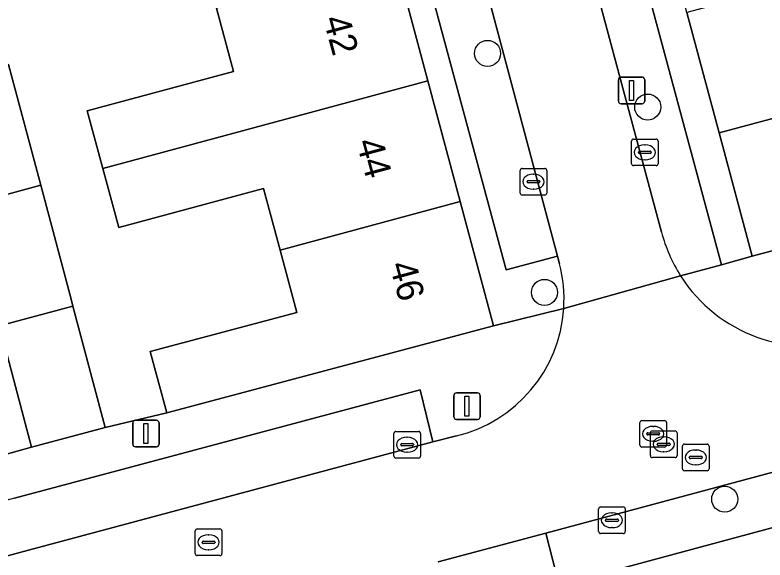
# Model space of a CAD drawing. Extents: x 162542 to 163147, y 380779 to 381521.
# Drawn here: x 162907.17 to 162935.36, y 381095.77 to 381116.24 of the extents above; entities that cross this region are included whole.
import ezdxf

# ---------------------------------------------------------------- set-up
doc = ezdxf.new("R2010")
doc.units = 0
for name, color, linetype in [('IMGEO_Boom', 7, 'Continuous'), ('IMGEO_Erf', 7, 'Continuous'), ('IMGEO_Kolk', 7, 'Continuous'), ('IMGEO_Lichtmast', 7, 'Continuous'), ('IMGEO_Muur', 7, 'Continuous'), ('IMGEO_Pand', 7, 'Continuous'), ('IMGEO_Pand_nummerreeks', 7, 'Continuous'), ('IMGEO_Parkeervlak_open', 7, 'Continuous'), ('IMGEO_Rijbaan_lokaal_open', 7, 'Continuous'), ('IMGEO_Rioolput', 7, 'Continuous'), ('IMGEO_Voetpad_open', 7, 'Continuous')]:
    doc.layers.add(name, color=color, linetype=linetype)

msp = doc.modelspace()

# ---------------------------------------------------------------- linework, layer by layer
at = {"layer": 'IMGEO_Boom'}
for centre in [(162924.929, 381114.801), (162930.947, 381112.785), (162927.068, 381105.822), (162933.842, 381098.052)]:
    msp.add_circle(centre, 0.489, dxfattribs=at)
at = {"layer": 'IMGEO_Erf'}
msp.add_lwpolyline([(162906.926, 381114.388), (162908.136, 381109.847), (162909.275, 381105.569), (162909.345, 381105.308), (162910.56, 381100.744), (162912.873, 381101.295), (162912.25, 381103.604), (162917.759, 381105.065), (162917.127, 381107.407), (162916.502, 381109.721), (162911.065, 381108.254), (162910.466, 381110.476), (162909.881, 381112.644), (162915.375, 381114.126), (162914.736, 381116.495), (162914.145, 381118.687), (162908.674, 381117.211), (162908.042, 381119.555), (162907.49, 381121.599), (162912.783, 381123.027), (162912.087, 381125.607), (162904.26, 381123.431)], dxfattribs=at)
at = {"layer": 'IMGEO_Kolk'}
for p, q in [((162930.338, 381110.657), (162930.338, 381111.509)), ((162930.413, 381111.583), (162931.265, 381111.583)), ((162930.826, 381111.363), (162930.851, 381111.363)), ((162931.339, 381111.509), (162931.339, 381110.657)), ((162930.597, 381111.077), (162930.597, 381111.089)), ((162930.64, 381111.126), (162931.038, 381111.126)), ((162931.081, 381111.089), (162931.081, 381111.077)), ((162931.035, 381111.04), (162930.637, 381111.04)), ((162930.849, 381110.803), (162930.824, 381110.803)), ((162931.265, 381110.583), (162930.413, 381110.583)), ((162926.153, 381109.554), (162926.153, 381110.406)), ((162926.228, 381110.48), (162927.08, 381110.48)), ((162926.641, 381110.26), (162926.666, 381110.26)), ((162927.154, 381110.406), (162927.154, 381109.554)), ((162926.412, 381109.974), (162926.412, 381109.986)), ((162926.85, 381109.937), (162926.452, 381109.937)), ((162926.455, 381110.023), (162926.853, 381110.023)), ((162926.896, 381109.986), (162926.896, 381109.974)), ((162926.664, 381109.7), (162926.639, 381109.7)), ((162927.08, 381109.48), (162926.228, 381109.48)), ((162921.408, 381099.671), (162921.408, 381100.523)), ((162921.483, 381100.597), (162922.335, 381100.597)), ((162921.896, 381100.377), (162921.921, 381100.377)), ((162922.409, 381100.523), (162922.409, 381099.671)), ((162921.667, 381100.091), (162921.667, 381100.103)), ((162922.105, 381100.054), (162921.707, 381100.054)), ((162921.71, 381100.14), (162922.108, 381100.14)), ((162922.151, 381100.103), (162922.151, 381100.091)), ((162921.919, 381099.817), (162921.894, 381099.817)), ((162922.335, 381099.597), (162921.483, 381099.597)), ((162929.104, 381096.836), (162929.104, 381097.688)), ((162929.179, 381097.762), (162930.031, 381097.762)), ((162929.592, 381097.542), (162929.617, 381097.542)), ((162930.105, 381097.688), (162930.105, 381096.836)), ((162929.363, 381097.256), (162929.363, 381097.268)), ((162929.406, 381097.305), (162929.804, 381097.305)), ((162929.847, 381097.268), (162929.847, 381097.256)), ((162929.801, 381097.219), (162929.403, 381097.219)), ((162929.615, 381096.982), (162929.59, 381096.982)), ((162930.031, 381096.762), (162929.179, 381096.762))]:
    msp.add_line(p, q, dxfattribs=at)
for points in [[(162930.338, 381110.657), (162930.338, 381111.509)], [(162930.413, 381111.583), (162931.265, 381111.583)], [(162931.339, 381111.509), (162931.339, 381110.657)], [(162931.265, 381110.583), (162930.413, 381110.583)], [(162926.153, 381109.554), (162926.153, 381110.406)], [(162926.228, 381110.48), (162927.08, 381110.48)], [(162927.154, 381110.406), (162927.154, 381109.554)], [(162927.08, 381109.48), (162926.228, 381109.48)], [(162921.408, 381099.671), (162921.408, 381100.523)], [(162921.483, 381100.597), (162922.335, 381100.597)], [(162922.409, 381100.523), (162922.409, 381099.671)], [(162922.335, 381099.597), (162921.483, 381099.597)], [(162929.104, 381096.836), (162929.104, 381097.688)], [(162929.179, 381097.762), (162930.031, 381097.762)], [(162930.105, 381097.688), (162930.105, 381096.836)], [(162930.031, 381096.762), (162929.179, 381096.762)]]:
    msp.add_lwpolyline(points, dxfattribs=at)
for centre, radius, start, end in [((162930.415, 381111.507), 0.0765, 91.552, 178.448), ((162930.415, 381111.507), 0.0765, 91.552, 178.448), ((162931.263, 381111.507), 0.0765, 1.552, 88.448), ((162931.263, 381111.507), 0.0765, 1.552, 88.448), ((162930.637, 381111.086), 0.0403, 85.8775, 175.7526), ((162930.634, 381111.076), 0.0366, 178.938, 274.7102), ((162931.038, 381111.083), 0.043, 264.8664, 352.4533), ((162931.042, 381111.088), 0.0386, 1.7309, 96.639), ((162930.415, 381110.659), 0.0765, 181.552, 268.448), ((162930.415, 381110.659), 0.0765, 181.552, 268.448), ((162931.263, 381110.659), 0.0765, 271.552, 358.448), ((162931.263, 381110.659), 0.0765, 271.552, 358.448), ((162926.23, 381110.404), 0.0765, 91.552, 178.448), ((162926.23, 381110.404), 0.0765, 91.552, 178.448), ((162927.078, 381110.404), 0.0765, 1.552, 88.448), ((162927.078, 381110.404), 0.0765, 1.552, 88.448), ((162926.452, 381109.983), 0.0403, 85.8775, 175.7526), ((162926.449, 381109.973), 0.0366, 178.938, 274.7102), ((162926.853, 381109.98), 0.043, 264.8664, 352.4533), ((162926.857, 381109.985), 0.0386, 1.7309, 96.639), ((162926.23, 381109.556), 0.0765, 181.552, 268.448), ((162926.23, 381109.556), 0.0765, 181.552, 268.448), ((162927.078, 381109.556), 0.0765, 271.552, 358.448), ((162927.078, 381109.556), 0.0765, 271.552, 358.448), ((162921.485, 381100.521), 0.0765, 91.552, 178.448), ((162921.485, 381100.521), 0.0765, 91.552, 178.448), ((162922.333, 381100.521), 0.0765, 1.552, 88.448), ((162922.333, 381100.521), 0.0765, 1.552, 88.448), ((162921.707, 381100.1), 0.0403, 85.8775, 175.7526), ((162921.704, 381100.09), 0.0366, 178.938, 274.7102), ((162922.108, 381100.097), 0.043, 264.8664, 352.4533), ((162922.112, 381100.102), 0.0386, 1.7309, 96.639), ((162921.485, 381099.673), 0.0765, 181.552, 268.448), ((162921.485, 381099.673), 0.0765, 181.552, 268.448), ((162922.333, 381099.673), 0.0765, 271.552, 358.448), ((162922.333, 381099.673), 0.0765, 271.552, 358.448), ((162929.181, 381097.686), 0.0765, 91.552, 178.448), ((162929.181, 381097.686), 0.0765, 91.552, 178.448), ((162930.029, 381097.686), 0.0765, 1.552, 88.448), ((162930.029, 381097.686), 0.0765, 1.552, 88.448), ((162929.403, 381097.265), 0.0403, 85.8775, 175.7526), ((162929.4, 381097.255), 0.0366, 178.938, 274.7102), ((162929.804, 381097.262), 0.043, 264.8664, 352.4533), ((162929.808, 381097.267), 0.0386, 1.7309, 96.639), ((162929.181, 381096.838), 0.0765, 181.552, 268.448), ((162929.181, 381096.838), 0.0765, 181.552, 268.448), ((162930.029, 381096.838), 0.0765, 271.552, 358.448), ((162930.029, 381096.838), 0.0765, 271.552, 358.448)]:
    msp.add_arc(centre, radius, start, end, dxfattribs=at)
for centre, major_axis, ratio, start_param, end_param in [((162930.825, 381111.083), (-0.387, 0.002), 0.722429, 4.712389, 7.853982), ((162930.85, 381111.083), (-0.39, 0.002), 0.717154, 1.570796, 4.712389), ((162926.64, 381109.98), (-0.387, 0.002), 0.722429, 4.712389, 7.853982), ((162926.665, 381109.98), (-0.39, 0.002), 0.717154, 1.570796, 4.712389), ((162921.895, 381100.097), (-0.387, 0.002), 0.722429, 4.712389, 7.853982), ((162921.92, 381100.097), (-0.39, 0.002), 0.717154, 1.570796, 4.712389), ((162929.591, 381097.262), (-0.387, 0.002), 0.722429, 4.712389, 7.853982), ((162929.616, 381097.262), (-0.39, 0.002), 0.717154, 1.570796, 4.712389)]:
    msp.add_ellipse(centre, major_axis=major_axis, ratio=ratio, start_param=start_param, end_param=end_param, dxfattribs=at)
at = {"layer": 'IMGEO_Lichtmast'}
for p, q in [((162929.946, 381113.912), (162930.736, 381113.912)), ((162930.736, 381113.912), (162929.946, 381113.912)), ((162929.846, 381113.012), (162929.846, 381113.812)), ((162929.846, 381113.812), (162929.846, 381113.012)), ((162930.836, 381113.812), (162930.836, 381113.012)), ((162930.836, 381113.012), (162930.836, 381113.812)), ((162930.736, 381112.912), (162929.946, 381112.912)), ((162929.946, 381112.912), (162930.736, 381112.912)), ((162923.759, 381102.049), (162924.549, 381102.049)), ((162924.549, 381102.049), (162923.759, 381102.049)), ((162923.659, 381101.149), (162923.659, 381101.949)), ((162923.659, 381101.949), (162923.659, 381101.149)), ((162924.649, 381101.949), (162924.649, 381101.149)), ((162924.649, 381101.149), (162924.649, 381101.949)), ((162911.592, 381100.118), (162911.592, 381100.918)), ((162911.592, 381100.918), (162911.592, 381100.118)), ((162911.692, 381101.018), (162912.482, 381101.018)), ((162912.482, 381101.018), (162911.692, 381101.018)), ((162912.582, 381100.918), (162912.582, 381100.118)), ((162912.582, 381100.118), (162912.582, 381100.918)), ((162924.549, 381101.049), (162923.759, 381101.049)), ((162923.759, 381101.049), (162924.549, 381101.049)), ((162912.482, 381100.018), (162911.692, 381100.018)), ((162911.692, 381100.018), (162912.482, 381100.018))]:
    msp.add_line(p, q, dxfattribs=at)
for points in [[(162930.266, 381113.787), (162930.416, 381113.787), (162930.416, 381113.037), (162930.266, 381113.037), (162930.266, 381113.787)], [(162924.079, 381101.924), (162924.229, 381101.924), (162924.229, 381101.174), (162924.079, 381101.174), (162924.079, 381101.924)], [(162912.012, 381100.893), (162912.162, 381100.893), (162912.162, 381100.143), (162912.012, 381100.143), (162912.012, 381100.893)]]:
    msp.add_lwpolyline(points, dxfattribs=at)
for centre, start, end in [((162929.946, 381113.812), 90, 180), ((162929.946, 381113.812), 90, 180), ((162930.736, 381113.812), 0, 90), ((162930.736, 381113.812), 360, 90), ((162929.946, 381113.012), 180, 270), ((162929.946, 381113.012), 180, 270), ((162930.736, 381113.012), 270, 0), ((162930.736, 381113.012), 270, 0), ((162923.759, 381101.949), 90, 180), ((162923.759, 381101.949), 90, 180), ((162924.549, 381101.949), 0, 90), ((162924.549, 381101.949), 360, 90), ((162911.692, 381100.918), 90, 180), ((162911.692, 381100.918), 90, 180), ((162912.482, 381100.918), 0, 90), ((162912.482, 381100.918), 360, 90), ((162923.759, 381101.149), 180, 270), ((162923.759, 381101.149), 180, 270), ((162924.549, 381101.149), 270, 0), ((162924.549, 381101.149), 270, 0), ((162911.692, 381100.118), 180, 270), ((162911.692, 381100.118), 180, 270), ((162912.482, 381100.118), 270, 0), ((162912.482, 381100.118), 270, 0)]:
    msp.add_arc(centre, 0.1, start, end, dxfattribs=at)
at = {"layer": 'IMGEO_Muur'}
msp.add_lwpolyline([(162910.56, 381100.744), (162912.873, 381101.295)], dxfattribs=at)
at = {"layer": 'IMGEO_Pand'}
for points in [[(162933.633, 381111.817), (162940.599, 381113.681), (162939.997, 381115.895), (162945.596, 381117.417), (162944.976, 381119.698), (162932.422, 381116.34)], [(162910.466, 381110.476), (162922.685, 381113.774), (162921.471, 381118.312), (162914.736, 381116.495), (162915.375, 381114.126), (162909.881, 381112.644)], [(162905.367, 381109.1), (162908.136, 381109.847), (162906.926, 381114.388), (162904.158, 381113.641)], [(162917.127, 381107.407), (162923.9, 381109.234), (162922.685, 381113.774), (162910.466, 381110.476), (162911.065, 381108.254), (162916.502, 381109.721)], [(162933.633, 381111.817), (162934.874, 381107.184), (162947.442, 381110.542), (162946.793, 381112.928), (162941.215, 381111.412), (162940.599, 381113.681)], [(162905.367, 381109.1), (162906.504, 381104.831), (162906.576, 381104.561), (162909.345, 381105.308), (162909.275, 381105.569), (162908.136, 381109.847)], [(162917.127, 381107.407), (162917.759, 381105.065), (162912.25, 381103.604), (162912.873, 381101.295), (162925.15, 381104.562), (162923.9, 381109.234)], [(162906.576, 381104.561), (162907.791, 381100.001), (162910.56, 381100.744), (162909.345, 381105.308)]]:
    msp.add_lwpolyline(points, close=True, dxfattribs=at)
at = {"layer": 'IMGEO_Parkeervlak_open'}
for points in [[(162932.186, 381106.439), (162933.727, 381106.856), (162927.657, 381129.38), (162925.882, 381128.904)], [(162925.882, 381128.904), (162931.468, 381108.09)], [(162951.56, 381103.341), (162927.114, 381096.779), (162927.625, 381094.823), (162951.704, 381101.308)], [(162875.371, 381087.503), (162905.759, 381095.626), (162907.674, 381096.138), (162922.875, 381100.201), (162922.391, 381102.163), (162907.148, 381098.095), (162874.876, 381089.481), (162866.655, 381087.296), (162861.251, 381085.851), (162861.656, 381084.179), (162857.529, 381083.089), (162857.097, 381084.74), (162829.44, 381077.293), (162824.507, 381075.999), (162813.905, 381073.131)]]:
    msp.add_lwpolyline(points, dxfattribs=at)
msp.add_lwpolyline([(162922.065, 381127.778), (162920.082, 381127.249), (162925.628, 381106.666), (162927.555, 381107.182)], close=True, dxfattribs=at)
msp.add_arc((162936.962, 381109.498), 5.672, 194.3715, 212.6357, dxfattribs=at)
at = {"layer": 'IMGEO_Rijbaan_lokaal_open'}
for points in [[(162925.882, 381128.904), (162925.784, 381129.271), (162921.943, 381128.237), (162922.065, 381127.778), (162927.555, 381107.182), (162927.631, 381106.897)], [(162931.468, 381108.09), (162925.882, 381128.904)], [(162932.186, 381106.439), (162927.791, 381105.215)], [(162927.791, 381105.215), (162932.186, 381106.439)], [(162923.072, 381095.703), (162927.114, 381096.779), (162951.56, 381103.341)], [(162923.757, 381100.428), (162922.875, 381100.201), (162907.674, 381096.138), (162905.759, 381095.626), (162906.998, 381091.296), (162908.323, 381091.615)]]:
    msp.add_lwpolyline(points, dxfattribs=at)
for centre, radius, start, end in [((162936.962, 381109.498), 5.672, 194.3715, 212.6357), ((162922.548, 381105.565), 5.254, 356.1818, 14.686), ((162937.002, 381109.513), 5.714, 212.5531, 287.5932), ((162922.52, 381105.564), 5.283, 283.5455, 356.2129)]:
    msp.add_arc(centre, radius, start, end, dxfattribs=at)
at = {"layer": 'IMGEO_Rioolput'}
for p, q in [((162930.653, 381100.082), (162930.653, 381100.934)), ((162930.728, 381101.008), (162931.58, 381101.008)), ((162931.654, 381100.934), (162931.654, 381100.082)), ((162931.141, 381100.788), (162931.166, 381100.788)), ((162930.912, 381100.502), (162930.912, 381100.514)), ((162931.35, 381100.465), (162930.952, 381100.465)), ((162930.955, 381100.551), (162931.353, 381100.551)), ((162931.048, 381099.689), (162931.048, 381100.541)), ((162931.123, 381100.615), (162931.975, 381100.615)), ((162931.396, 381100.514), (162931.396, 381100.502)), ((162931.536, 381100.395), (162931.561, 381100.395)), ((162932.049, 381100.541), (162932.049, 381099.689)), ((162931.164, 381100.228), (162931.139, 381100.228)), ((162931.307, 381100.109), (162931.307, 381100.121)), ((162931.745, 381100.072), (162931.347, 381100.072)), ((162931.35, 381100.158), (162931.748, 381100.158)), ((162931.791, 381100.121), (162931.791, 381100.109)), ((162932.327, 381100.12), (162933.179, 381100.12)), ((162931.58, 381100.008), (162930.728, 381100.008)), ((162931.559, 381099.835), (162931.534, 381099.835)), ((162932.252, 381099.194), (162932.252, 381100.046)), ((162932.74, 381099.9), (162932.765, 381099.9)), ((162933.253, 381100.046), (162933.253, 381099.194)), ((162931.975, 381099.615), (162931.123, 381099.615)), ((162932.511, 381099.614), (162932.511, 381099.626)), ((162932.949, 381099.577), (162932.551, 381099.577)), ((162932.554, 381099.663), (162932.952, 381099.663)), ((162932.995, 381099.626), (162932.995, 381099.614)), ((162932.763, 381099.34), (162932.738, 381099.34)), ((162933.179, 381099.12), (162932.327, 381099.12)), ((162913.942, 381096.007), (162913.942, 381096.859)), ((162914.017, 381096.933), (162914.869, 381096.933)), ((162914.43, 381096.713), (162914.455, 381096.713)), ((162914.943, 381096.859), (162914.943, 381096.007)), ((162914.201, 381096.427), (162914.201, 381096.439)), ((162914.639, 381096.39), (162914.241, 381096.39)), ((162914.244, 381096.476), (162914.642, 381096.476)), ((162914.685, 381096.439), (162914.685, 381096.427)), ((162914.453, 381096.153), (162914.428, 381096.153)), ((162914.869, 381095.933), (162914.017, 381095.933))]:
    msp.add_line(p, q, dxfattribs=at)
for points in [[(162930.653, 381100.082), (162930.653, 381100.934)], [(162930.728, 381101.008), (162931.58, 381101.008)], [(162931.654, 381100.934), (162931.654, 381100.082)], [(162931.048, 381099.689), (162931.048, 381100.541)], [(162931.123, 381100.615), (162931.975, 381100.615)], [(162932.049, 381100.541), (162932.049, 381099.689)], [(162932.327, 381100.12), (162933.179, 381100.12)], [(162931.58, 381100.008), (162930.728, 381100.008)], [(162932.252, 381099.194), (162932.252, 381100.046)], [(162933.253, 381100.046), (162933.253, 381099.194)], [(162931.975, 381099.615), (162931.123, 381099.615)], [(162933.179, 381099.12), (162932.327, 381099.12)], [(162913.942, 381096.007), (162913.942, 381096.859)], [(162914.017, 381096.933), (162914.869, 381096.933)], [(162914.943, 381096.859), (162914.943, 381096.007)], [(162914.869, 381095.933), (162914.017, 381095.933)]]:
    msp.add_lwpolyline(points, dxfattribs=at)
for centre, radius, start, end in [((162930.73, 381100.932), 0.0765, 91.552, 178.448), ((162930.73, 381100.932), 0.0765, 91.552, 178.448), ((162931.578, 381100.932), 0.0765, 1.552, 88.448), ((162931.578, 381100.932), 0.0765, 1.552, 88.448), ((162930.952, 381100.511), 0.0403, 85.8775, 175.7526), ((162930.949, 381100.501), 0.0366, 178.938, 274.7102), ((162931.125, 381100.539), 0.0765, 91.552, 178.448), ((162931.125, 381100.539), 0.0765, 91.552, 178.448), ((162931.353, 381100.508), 0.043, 264.8664, 352.4533), ((162931.357, 381100.513), 0.0386, 1.7309, 96.639), ((162931.973, 381100.539), 0.0765, 1.552, 88.448), ((162931.973, 381100.539), 0.0765, 1.552, 88.448), ((162930.73, 381100.084), 0.0765, 181.552, 268.448), ((162930.73, 381100.084), 0.0765, 181.552, 268.448), ((162931.347, 381100.118), 0.0403, 85.8775, 175.7526), ((162931.344, 381100.108), 0.0366, 178.938, 274.7102), ((162931.578, 381100.084), 0.0765, 271.552, 358.448), ((162931.578, 381100.084), 0.0765, 271.552, 358.448), ((162931.748, 381100.115), 0.043, 264.8664, 352.4533), ((162931.752, 381100.12), 0.0386, 1.7309, 96.639), ((162932.329, 381100.044), 0.0765, 91.552, 178.448), ((162932.329, 381100.044), 0.0765, 91.552, 178.448), ((162933.177, 381100.044), 0.0765, 1.552, 88.448), ((162933.177, 381100.044), 0.0765, 1.552, 88.448), ((162931.125, 381099.691), 0.0765, 181.552, 268.448), ((162931.125, 381099.691), 0.0765, 181.552, 268.448), ((162931.973, 381099.691), 0.0765, 271.552, 358.448), ((162931.973, 381099.691), 0.0765, 271.552, 358.448), ((162932.551, 381099.623), 0.0403, 85.8775, 175.7526), ((162932.548, 381099.613), 0.0366, 178.938, 274.7102), ((162932.952, 381099.62), 0.043, 264.8664, 352.4533), ((162932.956, 381099.625), 0.0386, 1.7309, 96.639), ((162932.329, 381099.196), 0.0765, 181.552, 268.448), ((162932.329, 381099.196), 0.0765, 181.552, 268.448), ((162933.177, 381099.196), 0.0765, 271.552, 358.448), ((162933.177, 381099.196), 0.0765, 271.552, 358.448), ((162914.019, 381096.857), 0.0765, 91.552, 178.448), ((162914.019, 381096.857), 0.0765, 91.552, 178.448), ((162914.867, 381096.857), 0.0765, 1.552, 88.448), ((162914.867, 381096.857), 0.0765, 1.552, 88.448), ((162914.241, 381096.436), 0.0403, 85.8775, 175.7526), ((162914.238, 381096.426), 0.0366, 178.938, 274.7102), ((162914.642, 381096.433), 0.043, 264.8664, 352.4533), ((162914.646, 381096.438), 0.0386, 1.7309, 96.639), ((162914.019, 381096.009), 0.0765, 181.552, 268.448), ((162914.019, 381096.009), 0.0765, 181.552, 268.448), ((162914.867, 381096.009), 0.0765, 271.552, 358.448), ((162914.867, 381096.009), 0.0765, 271.552, 358.448)]:
    msp.add_arc(centre, radius, start, end, dxfattribs=at)
for centre, major_axis, ratio, start_param, end_param in [((162931.14, 381100.508), (-0.387, 0.002), 0.722429, 4.712389, 7.853982), ((162931.165, 381100.508), (-0.39, 0.002), 0.717154, 1.570796, 4.712389), ((162931.535, 381100.115), (-0.387, 0.002), 0.722429, 4.712389, 7.853982), ((162931.56, 381100.115), (-0.39, 0.002), 0.717154, 1.570796, 4.712389), ((162932.739, 381099.62), (-0.387, 0.002), 0.722429, 4.712389, 7.853982), ((162932.764, 381099.62), (-0.39, 0.002), 0.717154, 1.570796, 4.712389), ((162914.429, 381096.433), (-0.387, 0.002), 0.722429, 4.712389, 7.853982), ((162914.454, 381096.433), (-0.39, 0.002), 0.717154, 1.570796, 4.712389)]:
    msp.add_ellipse(centre, major_axis=major_axis, ratio=ratio, start_param=start_param, end_param=end_param, dxfattribs=at)
at = {"layer": 'IMGEO_Voetpad_open'}
msp.add_lwpolyline([(162932.422, 381116.34), (162931.211, 381120.862), (162930, 381125.384), (162928.745, 381130.069), (162925.784, 381129.271), (162925.882, 381128.904), (162927.657, 381129.38), (162933.727, 381106.856), (162934.874, 381107.184), (162933.633, 381111.817)], close=True, dxfattribs=at)
for points in [[(162927.631, 381106.897), (162927.555, 381107.182), (162925.628, 381106.666), (162920.082, 381127.249), (162922.065, 381127.778), (162921.943, 381128.237), (162919.026, 381127.451), (162920.256, 381122.851), (162921.471, 381118.312), (162922.685, 381113.774), (162923.9, 381109.234), (162925.15, 381104.562), (162927.791, 381105.215)], [(162966.484, 381116.747), (162962.262, 381115.622), (162962.533, 381114.608), (162962.373, 381114.565), (162957.992, 381113.392), (162953.46, 381112.179), (162952.455, 381111.903), (162949.751, 381111.197), (162947.442, 381110.542), (162934.874, 381107.184), (162933.727, 381106.856), (162932.186, 381106.439)], [(162927.791, 381105.215), (162925.15, 381104.562), (162912.873, 381101.295), (162910.56, 381100.744), (162907.791, 381100.001), (162906.714, 381099.712)], [(162906.714, 381099.712), (162907.791, 381100.001), (162906.576, 381104.561)], [(162907.148, 381098.095), (162922.391, 381102.163), (162922.875, 381100.201), (162923.757, 381100.428)], [(162951.704, 381101.308), (162927.625, 381094.823), (162927.114, 381096.779), (162923.072, 381095.703)]]:
    msp.add_lwpolyline(points, dxfattribs=at)
for centre, radius, start, end in [((162922.548, 381105.565), 5.254, 356.1818, 14.686), ((162937.002, 381109.513), 5.714, 212.5531, 287.5932), ((162922.52, 381105.564), 5.283, 283.5455, 356.2129)]:
    msp.add_arc(centre, radius, start, end, dxfattribs=at)

# ---------------------------------------------------------------- texts
at = {"layer": 'IMGEO_Pand_nummerreeks'}
for s, p in [('42', (162918.744, 381116.092)), ('44', (162919.99, 381111.473)), ('46', (162921.235, 381106.857))]:
    msp.add_text(s, height=1, rotation=285.0989, dxfattribs=at).set_placement(p)

doc.saveas('drawing.dxf')
